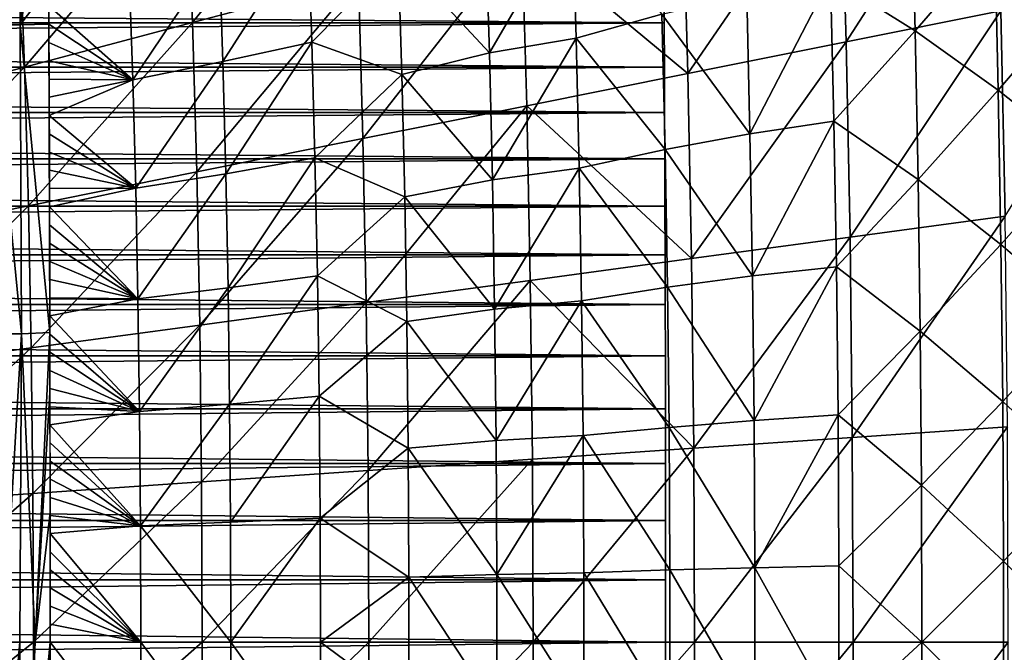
# Model space of a CAD drawing. Header units: millimetres. Extents: x -300 to 300, y -500 to 500.
# Tile 536 of 656: x 124 to 184, y -1 to 38. Entities that reach past the tile are written whole.
import ezdxf

# ---------------------------------------------------------------- set-up
doc = ezdxf.new("R2010")
doc.units = ezdxf.units.MM
doc.header["$LTSCALE"] = 81.481481
for name, color, linetype in [('1', 7, 'CONTINUOUS'), ('13', 7, 'CONTINUOUS'), ('18', 7, 'CONTINUOUS'), ('19', 7, 'CONTINUOUS'), ('2', 7, 'CONTINUOUS'), ('21', 7, 'CONTINUOUS'), ('5', 7, 'CONTINUOUS'), ('6', 7, 'CONTINUOUS')]:
    doc.layers.add(name, color=color, linetype=linetype)

msp = doc.modelspace()

# ---------------------------------------------------------------- linework, layer by layer
at = {"layer": '1', "color": 7, "linetype": 'CONTINUOUS'}
for points in [[(163, 0, 16), (162.999, -3.782, 16), (163, 0, 11), (163, 0, 16)], [(163, 0, 11), (162.999, -3.782, 16), (162.999, -3.782, 11), (163, 0, 11)]]:
    msp.add_3dface(points, dxfattribs=at)
at = {"layer": '13', "color": 7, "linetype": 'CONTINUOUS'}
for points in [[(123.935, 37.38, 58.3), (122.164, 37.37, 58.246), (123.805, 56.084, 58.322), (123.935, 37.38, 58.3)], [(125.529, 56.111, 58.255), (123.935, 37.38, 58.3), (123.805, 56.084, 58.322), (125.529, 56.111, 58.255)], [(125.536, 55.298, 58.253), (123.935, 37.38, 58.3), (125.529, 56.111, 58.255), (125.536, 55.298, 58.253)], [(125.578, 50.255, 58.247), (123.935, 37.38, 58.3), (125.536, 55.298, 58.253), (125.578, 50.255, 58.247)], [(125.615, 45.044, 58.241), (123.935, 37.38, 58.3), (125.578, 50.255, 58.247), (125.615, 45.044, 58.241)], [(125.647, 39.65, 58.235), (123.935, 37.38, 58.3), (125.615, 45.044, 58.241), (125.647, 39.65, 58.235)], [(125.659, 37.418, 58.233), (123.935, 37.38, 58.3), (125.647, 39.65, 58.235), (125.659, 37.418, 58.233)], [(123.935, 37.38, 58.3), (123.999, 18.679, 58.284), (122.164, 37.37, 58.246), (123.935, 37.38, 58.3)], [(123.999, 18.679, 58.284), (122.228, 18.675, 58.229), (122.164, 37.37, 58.246), (123.999, 18.679, 58.284)], [(125.659, 37.418, 58.233), (125.722, 18.747, 58.218), (123.935, 37.38, 58.3), (125.659, 37.418, 58.233)], [(125.722, 18.747, 58.218), (123.999, 18.679, 58.284), (123.935, 37.38, 58.3), (125.722, 18.747, 58.218)], [(125.715, 21.84, 58.22), (125.722, 18.747, 58.218), (125.659, 37.418, 58.233), (125.715, 21.84, 58.22)], [(125.659, 37.418, 58.233), (125.674, 34.032, 58.23), (125.715, 21.84, 58.22), (125.659, 37.418, 58.233)], [(125.697, 28.121, 58.224), (125.715, 21.84, 58.22), (125.674, 34.032, 58.23), (125.697, 28.121, 58.224)], [(123.999, 18.679, 58.284), (122.915, 0, 58.258), (122.228, 18.675, 58.229), (123.999, 18.679, 58.284)], [(123.914, 0, 58.278), (122.915, 0, 58.258), (123.999, 18.679, 58.284), (123.914, 0, 58.278)], [(124.827, 0, 58.261), (123.914, 0, 58.278), (123.999, 18.679, 58.284), (124.827, 0, 58.261)], [(125.722, 18.747, 58.218), (124.827, 0, 58.261), (123.999, 18.679, 58.284), (125.722, 18.747, 58.218)], [(125.722, 18.747, 58.218), (125.728, 15.111, 58.216), (124.827, 0, 58.261), (125.722, 18.747, 58.218)], [(125.736, 7.856, 58.213), (124.827, 0, 58.261), (125.728, 15.111, 58.216), (125.736, 7.856, 58.213)], [(125.739, 0, 58.211), (124.827, 0, 58.261), (125.736, 7.856, 58.213), (125.739, 0, 58.211)]]:
    msp.add_3dface(points, dxfattribs=at)
at = {"layer": '18', "color": 7, "linetype": 'CONTINUOUS'}
for points in [[(122.915, 0, 58.258), (123.914, 0, 58.278), (122.229, -18.475, 58.229), (122.915, 0, 58.258)], [(122.229, -18.475, 58.229), (123.914, 0, 58.278), (123.999, -18.479, 58.284), (122.229, -18.475, 58.229)], [(123.914, 0, 58.278), (124.827, 0, 58.261), (123.999, -18.479, 58.284), (123.914, 0, 58.278)], [(124.827, 0, 58.261), (125.739, 0, 58.211), (123.999, -18.479, 58.284), (124.827, 0, 58.261)], [(123.999, -18.479, 58.284), (125.739, 0, 58.211), (125.736, -7.914, 58.213), (123.999, -18.479, 58.284)]]:
    msp.add_3dface(points, dxfattribs=at)
at = {"layer": '19', "color": 7, "linetype": 'CONTINUOUS'}
for points in [[(173.929, 36.345, 68.484), (182.955, 50.353, 67.223), (173.597, 47.883, 68.519), (173.929, 36.345, 68.484)], [(183.303, 38.222, 67.185), (182.955, 50.353, 67.223), (173.929, 36.345, 68.484), (183.303, 38.222, 67.185)], [(134.357, 37.518, 72.602), (144.039, 49.631, 71.771), (134.021, 46.349, 72.633), (134.357, 37.518, 72.602)], [(144.4, 40.178, 71.736), (144.039, 49.631, 71.771), (134.357, 37.518, 72.602), (144.4, 40.178, 71.736)], [(164.354, 34.436, 69.667), (173.597, 47.883, 68.519), (164.039, 45.372, 69.7), (164.354, 34.436, 69.667)], [(173.929, 36.345, 68.484), (173.597, 47.883, 68.519), (164.354, 34.436, 69.667), (173.929, 36.345, 68.484)], [(124.19, 34.816, 73.373), (134.021, 46.349, 72.633), (123.879, 43.013, 73.4), (124.19, 34.816, 73.373)], [(134.357, 37.518, 72.602), (134.021, 46.349, 72.633), (124.19, 34.816, 73.373), (134.357, 37.518, 72.602)], [(164.354, 34.436, 69.667), (164.039, 45.372, 69.7), (154.301, 42.794, 70.771), (164.354, 34.436, 69.667)], [(124.19, 34.816, 73.373), (123.879, 43.013, 73.4), (113.92, 32.074, 74.054), (124.19, 34.816, 73.373)], [(144.678, 30.49, 71.709), (154.301, 42.794, 70.771), (144.4, 40.178, 71.736), (144.678, 30.49, 71.709)], [(154.597, 32.477, 70.741), (154.301, 42.794, 70.771), (144.678, 30.49, 71.709), (154.597, 32.477, 70.741)], [(154.597, 32.477, 70.741), (164.354, 34.436, 69.667), (154.301, 42.794, 70.771), (154.597, 32.477, 70.741)], [(134.616, 28.469, 72.578), (144.4, 40.178, 71.736), (134.357, 37.518, 72.602), (134.616, 28.469, 72.578)], [(144.678, 30.49, 71.709), (144.4, 40.178, 71.736), (134.616, 28.469, 72.578), (144.678, 30.49, 71.709)], [(183.55, 25.788, 67.158), (192.457, 40.06, 65.768), (183.303, 38.222, 67.185), (183.55, 25.788, 67.158)], [(174.164, 24.52, 68.458), (183.303, 38.222, 67.185), (173.929, 36.345, 68.484), (174.164, 24.52, 68.458)], [(183.55, 25.788, 67.158), (183.303, 38.222, 67.185), (174.164, 24.52, 68.458), (183.55, 25.788, 67.158)], [(124.43, 26.417, 73.351), (134.357, 37.518, 72.602), (124.19, 34.816, 73.373), (124.43, 26.417, 73.351)], [(134.616, 28.469, 72.578), (134.357, 37.518, 72.602), (124.43, 26.417, 73.351), (134.616, 28.469, 72.578)], [(164.577, 23.23, 69.643), (173.929, 36.345, 68.484), (164.354, 34.436, 69.667), (164.577, 23.23, 69.643)], [(174.164, 24.52, 68.458), (173.929, 36.345, 68.484), (164.577, 23.23, 69.643), (174.164, 24.52, 68.458)], [(114.14, 24.335, 74.035), (124.19, 34.816, 73.373), (113.92, 32.074, 74.054), (114.14, 24.335, 74.035)], [(124.43, 26.417, 73.351), (124.19, 34.816, 73.373), (114.14, 24.335, 74.035), (124.43, 26.417, 73.351)], [(164.577, 23.23, 69.643), (164.354, 34.436, 69.667), (154.597, 32.477, 70.741), (164.577, 23.23, 69.643)], [(144.875, 20.565, 71.689), (154.597, 32.477, 70.741), (144.678, 30.49, 71.709), (144.875, 20.565, 71.689)], [(154.807, 21.907, 70.719), (154.597, 32.477, 70.741), (144.875, 20.565, 71.689), (154.807, 21.907, 70.719)], [(154.807, 21.907, 70.719), (164.577, 23.23, 69.643), (154.597, 32.477, 70.741), (154.807, 21.907, 70.719)], [(134.8, 19.201, 72.56), (144.678, 30.49, 71.709), (134.616, 28.469, 72.578), (134.8, 19.201, 72.56)], [(144.875, 20.565, 71.689), (144.678, 30.49, 71.709), (134.8, 19.201, 72.56), (144.875, 20.565, 71.689)], [(124.6, 17.816, 73.336), (134.616, 28.469, 72.578), (124.43, 26.417, 73.351), (124.6, 17.816, 73.336)], [(134.8, 19.201, 72.56), (134.616, 28.469, 72.578), (124.6, 17.816, 73.336), (134.8, 19.201, 72.56)], [(114.297, 16.411, 74.021), (124.43, 26.417, 73.351), (114.14, 24.335, 74.035), (114.297, 16.411, 74.021)], [(124.6, 17.816, 73.336), (124.43, 26.417, 73.351), (114.297, 16.411, 74.021), (124.6, 17.816, 73.336)], [(174.304, 12.405, 68.442), (183.55, 25.788, 67.158), (174.164, 24.52, 68.458), (174.304, 12.405, 68.442)], [(183.696, 13.048, 67.141), (183.55, 25.788, 67.158), (174.304, 12.405, 68.442), (183.696, 13.048, 67.141)], [(164.709, 11.752, 69.629), (174.164, 24.52, 68.458), (164.577, 23.23, 69.643), (164.709, 11.752, 69.629)], [(174.304, 12.405, 68.442), (174.164, 24.52, 68.458), (164.709, 11.752, 69.629), (174.304, 12.405, 68.442)], [(164.709, 11.752, 69.629), (164.577, 23.23, 69.643), (154.807, 21.907, 70.719), (164.709, 11.752, 69.629)], [(144.993, 10.403, 71.677), (154.807, 21.907, 70.719), (144.875, 20.565, 71.689), (144.993, 10.403, 71.677)], [(154.932, 11.082, 70.705), (154.807, 21.907, 70.719), (144.993, 10.403, 71.677), (154.932, 11.082, 70.705)], [(154.932, 11.082, 70.705), (164.709, 11.752, 69.629), (154.807, 21.907, 70.719), (154.932, 11.082, 70.705)], [(134.909, 9.712, 72.549), (144.875, 20.565, 71.689), (134.8, 19.201, 72.56), (134.909, 9.712, 72.549)], [(144.993, 10.403, 71.677), (144.875, 20.565, 71.689), (134.909, 9.712, 72.549), (144.993, 10.403, 71.677)], [(124.702, 9.011, 73.326), (134.8, 19.201, 72.56), (124.6, 17.816, 73.336), (124.702, 9.011, 73.326)], [(134.909, 9.712, 72.549), (134.8, 19.201, 72.56), (124.702, 9.011, 73.326), (134.909, 9.712, 72.549)], [(114.39, 8.3, 74.013), (124.6, 17.816, 73.336), (114.297, 16.411, 74.021), (114.39, 8.3, 74.013)], [(124.702, 9.011, 73.326), (124.6, 17.816, 73.336), (114.39, 8.3, 74.013), (124.702, 9.011, 73.326)], [(174.35, 0, 68.437), (183.696, 13.048, 67.141), (174.304, 12.405, 68.442), (174.35, 0, 68.437)], [(183.745, 0, 67.135), (183.696, 13.048, 67.141), (174.35, 0, 68.437), (183.745, 0, 67.135)], [(164.753, 0, 69.624), (174.304, 12.405, 68.442), (164.709, 11.752, 69.629), (164.753, 0, 69.624)], [(174.35, 0, 68.437), (174.304, 12.405, 68.442), (164.753, 0, 69.624), (174.35, 0, 68.437)], [(154.974, 0, 70.701), (164.709, 11.752, 69.629), (154.932, 11.082, 70.705), (154.974, 0, 70.701)], [(164.753, 0, 69.624), (164.709, 11.752, 69.629), (154.974, 0, 70.701), (164.753, 0, 69.624)], [(145.031, 0, 71.673), (154.932, 11.082, 70.705), (144.993, 10.403, 71.677), (145.031, 0, 71.673)], [(154.974, 0, 70.701), (154.932, 11.082, 70.705), (145.031, 0, 71.673), (154.974, 0, 70.701)], [(134.945, 0, 72.546), (144.993, 10.403, 71.677), (134.909, 9.712, 72.549), (134.945, 0, 72.546)], [(145.031, 0, 71.673), (144.993, 10.403, 71.677), (134.945, 0, 72.546), (145.031, 0, 71.673)], [(124.735, 0, 73.323), (134.909, 9.712, 72.549), (124.702, 9.011, 73.326), (124.735, 0, 73.323)], [(134.945, 0, 72.546), (134.909, 9.712, 72.549), (124.735, 0, 73.323), (134.945, 0, 72.546)], [(114.42, 0, 74.01), (124.702, 9.011, 73.326), (114.39, 8.3, 74.013), (114.42, 0, 74.01)], [(124.735, 0, 73.323), (124.702, 9.011, 73.326), (114.42, 0, 74.01), (124.735, 0, 73.323)], [(124.702, -9.011, 73.326), (124.735, 0, 73.323), (114.39, -8.3, 74.013), (124.702, -9.011, 73.326)], [(114.39, -8.3, 74.013), (124.735, 0, 73.323), (114.42, 0, 74.01), (114.39, -8.3, 74.013)], [(134.909, -9.712, 72.549), (134.945, 0, 72.546), (124.702, -9.011, 73.326), (134.909, -9.712, 72.549)], [(124.702, -9.011, 73.326), (134.945, 0, 72.546), (124.735, 0, 73.323), (124.702, -9.011, 73.326)], [(144.993, -10.403, 71.677), (145.031, 0, 71.673), (134.909, -9.712, 72.549), (144.993, -10.403, 71.677)], [(134.909, -9.712, 72.549), (145.031, 0, 71.673), (134.945, 0, 72.546), (134.909, -9.712, 72.549)], [(154.932, -11.082, 70.705), (154.974, 0, 70.701), (144.993, -10.403, 71.677), (154.932, -11.082, 70.705)], [(144.993, -10.403, 71.677), (154.974, 0, 70.701), (145.031, 0, 71.673), (144.993, -10.403, 71.677)], [(164.709, -11.752, 69.629), (164.753, 0, 69.624), (154.932, -11.082, 70.705), (164.709, -11.752, 69.629)], [(154.932, -11.082, 70.705), (164.753, 0, 69.624), (154.974, 0, 70.701), (154.932, -11.082, 70.705)], [(174.304, -12.405, 68.442), (174.35, 0, 68.437), (164.709, -11.752, 69.629), (174.304, -12.405, 68.442)], [(164.709, -11.752, 69.629), (174.35, 0, 68.437), (164.753, 0, 69.624), (164.709, -11.752, 69.629)], [(183.696, -13.048, 67.141), (183.745, 0, 67.135), (174.304, -12.405, 68.442), (183.696, -13.048, 67.141)], [(174.304, -12.405, 68.442), (183.745, 0, 67.135), (174.35, 0, 68.437), (174.304, -12.405, 68.442)]]:
    msp.add_3dface(points, dxfattribs=at)
at = {"layer": '2', "color": 7, "linetype": 'CONTINUOUS'}
for points in [[(162.895, 40.132, 16), (162.91, 37.495, 16), (162.895, 40.132, 11), (162.895, 40.132, 16)], [(162.895, 40.132, 11), (162.91, 37.495, 16), (162.91, 37.495, 11), (162.895, 40.132, 11)], [(162.91, 37.495, 16), (162.924, 34.807, 16), (162.91, 37.495, 11), (162.91, 37.495, 16)], [(162.91, 37.495, 11), (162.924, 34.807, 16), (162.924, 34.807, 11), (162.91, 37.495, 11)], [(162.924, 34.807, 16), (162.937, 32.065, 16), (162.924, 34.807, 11), (162.924, 34.807, 16)], [(162.924, 34.807, 11), (162.937, 32.065, 16), (162.937, 32.065, 11), (162.924, 34.807, 11)], [(162.937, 32.065, 16), (162.949, 29.263, 16), (162.937, 32.065, 11), (162.937, 32.065, 16)], [(162.937, 32.065, 11), (162.949, 29.263, 16), (162.949, 29.263, 11), (162.937, 32.065, 11)], [(162.949, 29.263, 16), (162.959, 26.397, 16), (162.949, 29.263, 11), (162.949, 29.263, 16)], [(162.949, 29.263, 11), (162.959, 26.397, 16), (162.959, 26.397, 11), (162.949, 29.263, 11)], [(162.959, 26.397, 16), (162.968, 23.46, 16), (162.959, 26.397, 11), (162.959, 26.397, 16)], [(162.959, 26.397, 11), (162.968, 23.46, 16), (162.968, 23.46, 11), (162.959, 26.397, 11)], [(162.968, 23.46, 16), (162.977, 20.445, 16), (162.968, 23.46, 11), (162.968, 23.46, 16)], [(162.968, 23.46, 11), (162.977, 20.445, 16), (162.977, 20.445, 11), (162.968, 23.46, 11)], [(162.977, 20.445, 16), (162.984, 17.342, 16), (162.977, 20.445, 11), (162.977, 20.445, 16)], [(162.977, 20.445, 11), (162.984, 17.342, 16), (162.984, 17.342, 11), (162.977, 20.445, 11)], [(162.984, 17.342, 16), (162.989, 14.14, 16), (162.984, 17.342, 11), (162.984, 17.342, 16)], [(162.984, 17.342, 11), (162.989, 14.14, 16), (162.989, 14.14, 11), (162.984, 17.342, 11)], [(162.989, 14.14, 16), (162.994, 10.825, 16), (162.989, 14.14, 11), (162.989, 14.14, 16)], [(162.989, 14.14, 11), (162.994, 10.825, 16), (162.994, 10.825, 11), (162.989, 14.14, 11)], [(162.994, 10.825, 16), (162.997, 7.38, 16), (162.994, 10.825, 11), (162.994, 10.825, 16)], [(162.994, 10.825, 11), (162.997, 7.38, 16), (162.997, 7.38, 11), (162.994, 10.825, 11)], [(162.997, 7.38, 16), (162.999, 3.782, 16), (162.997, 7.38, 11), (162.997, 7.38, 16)], [(162.997, 7.38, 11), (162.999, 3.782, 16), (162.999, 3.782, 11), (162.997, 7.38, 11)], [(163, 0, 16), (163, 0, 11), (162.999, 3.782, 11), (163, 0, 16)], [(162.999, 3.782, 16), (163, 0, 16), (162.999, 3.782, 11), (162.999, 3.782, 16)]]:
    msp.add_3dface(points, dxfattribs=at)
at = {"layer": '21', "color": 7, "linetype": 'CONTINUOUS'}
for points in [[(178.099, 37.023, 52.78), (172.985, 40.212, 53.476), (177.861, 45.87, 52.805), (178.099, 37.023, 52.78)], [(178.099, 37.023, 52.78), (177.861, 45.87, 52.805), (182.922, 42.599, 52.074), (178.099, 37.023, 52.78)], [(152.329, 35.691, 55.894), (152.1, 43.244, 55.917), (157.355, 44.313, 55.359), (152.329, 35.691, 55.894)], [(157.588, 36.572, 55.336), (152.329, 35.691, 55.894), (157.355, 44.313, 55.359), (157.588, 36.572, 55.336)], [(157.588, 36.572, 55.336), (157.355, 44.313, 55.359), (162.775, 38.026, 54.748), (157.588, 36.572, 55.336)], [(136.188, 35.151, 57.399), (135.966, 41.821, 57.42), (141.358, 43.23, 56.951), (136.188, 35.151, 57.399)], [(141.587, 36.335, 56.929), (136.188, 35.151, 57.399), (141.358, 43.23, 56.951), (141.587, 36.335, 56.929)], [(141.587, 36.335, 56.929), (141.358, 43.23, 56.951), (146.81, 41.643, 56.443), (141.587, 36.335, 56.929)], [(152.329, 35.691, 55.894), (146.81, 41.643, 56.443), (152.1, 43.244, 55.917), (152.329, 35.691, 55.894)], [(183.139, 33.428, 52.05), (178.099, 37.023, 52.78), (182.922, 42.599, 52.074), (183.139, 33.428, 52.05)], [(183.139, 33.428, 52.05), (182.922, 42.599, 52.074), (187.904, 38.97, 51.309), (183.139, 33.428, 52.05)], [(130.743, 34.056, 57.841), (130.526, 40.516, 57.861), (135.966, 41.821, 57.42), (130.743, 34.056, 57.841)], [(136.188, 35.151, 57.399), (130.743, 34.056, 57.841), (135.966, 41.821, 57.42), (136.188, 35.151, 57.399)], [(147.029, 34.368, 56.422), (141.587, 36.335, 56.929), (146.81, 41.643, 56.443), (147.029, 34.368, 56.422)], [(147.029, 34.368, 56.422), (146.81, 41.643, 56.443), (152.329, 35.691, 55.894), (147.029, 34.368, 56.422)], [(130.526, 40.516, 57.861), (130.743, 34.056, 57.841), (125.653, 38.52, 58.23), (130.526, 40.516, 57.861)], [(168.109, 30.774, 54.107), (167.909, 39.22, 54.128), (172.985, 40.212, 53.476), (168.109, 30.774, 54.107)], [(173.189, 31.551, 53.454), (168.109, 30.774, 54.107), (172.985, 40.212, 53.476), (173.189, 31.551, 53.454)], [(173.189, 31.551, 53.454), (172.985, 40.212, 53.476), (178.099, 37.023, 52.78), (173.189, 31.551, 53.454)], [(167.909, 39.22, 54.128), (168.109, 30.774, 54.107), (162.775, 38.026, 54.748), (167.909, 39.22, 54.128)], [(188.097, 29.487, 51.287), (183.139, 33.428, 52.05), (187.904, 38.97, 51.309), (188.097, 29.487, 51.287)], [(125.653, 38.52, 58.23), (130.743, 34.056, 57.841), (125.658, 37.413, 58.229), (125.653, 38.52, 58.23)], [(162.969, 29.836, 54.727), (157.588, 36.572, 55.336), (162.775, 38.026, 54.748), (162.969, 29.836, 54.727)], [(168.109, 30.774, 54.107), (162.969, 29.836, 54.727), (162.775, 38.026, 54.748), (168.109, 30.774, 54.107)], [(125.658, 37.413, 58.229), (130.743, 34.056, 57.841), (125.664, 36.306, 58.228), (125.658, 37.413, 58.229)], [(178.283, 28.013, 52.759), (173.189, 31.551, 53.454), (178.099, 37.023, 52.78), (178.283, 28.013, 52.759)], [(178.283, 28.013, 52.759), (178.099, 37.023, 52.78), (183.139, 33.428, 52.05), (178.283, 28.013, 52.759)], [(152.511, 28.002, 55.876), (152.329, 35.691, 55.894), (157.588, 36.572, 55.336), (152.511, 28.002, 55.876)], [(157.773, 28.692, 55.316), (152.511, 28.002, 55.876), (157.588, 36.572, 55.336), (157.773, 28.692, 55.316)], [(157.773, 28.692, 55.316), (157.588, 36.572, 55.336), (162.969, 29.836, 54.727), (157.773, 28.692, 55.316)], [(125.664, 36.306, 58.228), (130.743, 34.056, 57.841), (125.669, 35.2, 58.227), (125.664, 36.306, 58.228)], [(136.368, 28.361, 57.382), (136.188, 35.151, 57.399), (141.587, 36.335, 56.929), (136.368, 28.361, 57.382)], [(141.773, 29.316, 56.911), (136.368, 28.361, 57.382), (141.587, 36.335, 56.929), (141.773, 29.316, 56.911)], [(141.773, 29.316, 56.911), (141.587, 36.335, 56.929), (147.029, 34.368, 56.422), (141.773, 29.316, 56.911)], [(125.669, 35.2, 58.227), (130.743, 34.056, 57.841), (125.674, 34.093, 58.226), (125.669, 35.2, 58.227)], [(152.511, 28.002, 55.876), (147.029, 34.368, 56.422), (152.329, 35.691, 55.894), (152.511, 28.002, 55.876)], [(130.919, 27.48, 57.825), (130.743, 34.056, 57.841), (136.188, 35.151, 57.399), (130.919, 27.48, 57.825)], [(136.368, 28.361, 57.382), (130.919, 27.48, 57.825), (136.188, 35.151, 57.399), (136.368, 28.361, 57.382)], [(125.674, 34.093, 58.226), (130.743, 34.056, 57.841), (125.679, 32.988, 58.225), (125.674, 34.093, 58.226)], [(125.679, 32.988, 58.225), (130.743, 34.056, 57.841), (125.683, 31.882, 58.224), (125.679, 32.988, 58.225)], [(130.743, 34.056, 57.841), (130.919, 27.48, 57.825), (125.683, 31.882, 58.224), (130.743, 34.056, 57.841)], [(147.204, 26.961, 56.404), (141.773, 29.316, 56.911), (147.029, 34.368, 56.422), (147.204, 26.961, 56.404)], [(147.204, 26.961, 56.404), (147.029, 34.368, 56.422), (152.511, 28.002, 55.876), (147.204, 26.961, 56.404)], [(183.3, 24.088, 52.032), (178.283, 28.013, 52.759), (183.139, 33.428, 52.05), (183.3, 24.088, 52.032)], [(183.3, 24.088, 52.032), (183.139, 33.428, 52.05), (188.097, 29.487, 51.287), (183.3, 24.088, 52.032)], [(125.683, 31.882, 58.224), (130.919, 27.48, 57.825), (125.688, 30.777, 58.224), (125.683, 31.882, 58.224)], [(168.258, 22.174, 54.09), (168.109, 30.774, 54.107), (173.189, 31.551, 53.454), (168.258, 22.174, 54.09)], [(173.341, 22.734, 53.437), (168.258, 22.174, 54.09), (173.189, 31.551, 53.454), (173.341, 22.734, 53.437)], [(173.341, 22.734, 53.437), (173.189, 31.551, 53.454), (178.283, 28.013, 52.759), (173.341, 22.734, 53.437)], [(125.688, 30.777, 58.224), (130.919, 27.48, 57.825), (125.692, 29.673, 58.223), (125.688, 30.777, 58.224)], [(168.109, 30.774, 54.107), (168.258, 22.174, 54.09), (162.969, 29.836, 54.727), (168.109, 30.774, 54.107)], [(163.113, 21.497, 54.712), (157.773, 28.692, 55.316), (162.969, 29.836, 54.727), (163.113, 21.497, 54.712)], [(168.258, 22.174, 54.09), (163.113, 21.497, 54.712), (162.969, 29.836, 54.727), (168.258, 22.174, 54.09)], [(125.692, 29.673, 58.223), (130.919, 27.48, 57.825), (125.696, 28.569, 58.222), (125.692, 29.673, 58.223)], [(136.508, 21.452, 57.368), (136.368, 28.361, 57.382), (141.773, 29.316, 56.911), (136.508, 21.452, 57.368)], [(141.917, 22.173, 56.897), (136.508, 21.452, 57.368), (141.773, 29.316, 56.911), (141.917, 22.173, 56.897)], [(141.917, 22.173, 56.897), (141.773, 29.316, 56.911), (147.204, 26.961, 56.404), (141.917, 22.173, 56.897)], [(188.234, 19.832, 51.271), (183.3, 24.088, 52.032), (188.097, 29.487, 51.287), (188.234, 19.832, 51.271)], [(152.647, 20.174, 55.861), (152.511, 28.002, 55.876), (157.773, 28.692, 55.316), (152.647, 20.174, 55.861)], [(157.911, 20.671, 55.302), (152.647, 20.174, 55.861), (157.773, 28.692, 55.316), (157.911, 20.671, 55.302)], [(157.911, 20.671, 55.302), (157.773, 28.692, 55.316), (163.113, 21.497, 54.712), (157.911, 20.671, 55.302)], [(125.696, 28.569, 58.222), (130.919, 27.48, 57.825), (125.699, 27.466, 58.221), (125.696, 28.569, 58.222)], [(131.056, 20.786, 57.812), (130.919, 27.48, 57.825), (136.368, 28.361, 57.382), (131.056, 20.786, 57.812)], [(136.508, 21.452, 57.368), (131.056, 20.786, 57.812), (136.368, 28.361, 57.382), (136.508, 21.452, 57.368)], [(125.699, 27.466, 58.221), (130.919, 27.48, 57.825), (125.703, 26.363, 58.22), (125.699, 27.466, 58.221)], [(130.919, 27.48, 57.825), (131.056, 20.786, 57.812), (125.703, 26.363, 58.22), (130.919, 27.48, 57.825)], [(152.647, 20.174, 55.861), (147.204, 26.961, 56.404), (152.511, 28.002, 55.876), (152.647, 20.174, 55.861)], [(178.414, 18.84, 52.744), (173.341, 22.734, 53.437), (178.283, 28.013, 52.759), (178.414, 18.84, 52.744)], [(178.414, 18.84, 52.744), (178.283, 28.013, 52.759), (183.3, 24.088, 52.032), (178.414, 18.84, 52.744)], [(147.334, 19.423, 56.391), (141.917, 22.173, 56.897), (147.204, 26.961, 56.404), (147.334, 19.423, 56.391)], [(147.334, 19.423, 56.391), (147.204, 26.961, 56.404), (152.647, 20.174, 55.861), (147.334, 19.423, 56.391)], [(125.703, 26.363, 58.22), (131.056, 20.786, 57.812), (125.706, 25.261, 58.22), (125.703, 26.363, 58.22)], [(125.706, 25.261, 58.22), (131.056, 20.786, 57.812), (125.709, 24.16, 58.219), (125.706, 25.261, 58.22)], [(125.709, 24.16, 58.219), (131.056, 20.786, 57.812), (125.712, 23.058, 58.218), (125.709, 24.16, 58.219)], [(183.407, 14.58, 52.02), (178.414, 18.84, 52.744), (183.3, 24.088, 52.032), (183.407, 14.58, 52.02)], [(183.407, 14.58, 52.02), (183.3, 24.088, 52.032), (188.234, 19.832, 51.271), (183.407, 14.58, 52.02)], [(125.712, 23.058, 58.218), (131.056, 20.786, 57.812), (125.715, 21.958, 58.218), (125.712, 23.058, 58.218)], [(168.357, 13.42, 54.079), (168.258, 22.174, 54.09), (173.341, 22.734, 53.437), (168.357, 13.42, 54.079)], [(173.442, 13.76, 53.425), (168.357, 13.42, 54.079), (173.341, 22.734, 53.437), (173.442, 13.76, 53.425)], [(173.442, 13.76, 53.425), (173.341, 22.734, 53.437), (178.414, 18.84, 52.744), (173.442, 13.76, 53.425)], [(136.608, 14.422, 57.358), (136.508, 21.452, 57.368), (141.917, 22.173, 56.897), (136.608, 14.422, 57.358)], [(142.02, 14.906, 56.886), (136.608, 14.422, 57.358), (141.917, 22.173, 56.897), (142.02, 14.906, 56.886)], [(142.02, 14.906, 56.886), (141.917, 22.173, 56.897), (147.334, 19.423, 56.391), (142.02, 14.906, 56.886)], [(168.258, 22.174, 54.09), (168.357, 13.42, 54.079), (163.113, 21.497, 54.712), (168.258, 22.174, 54.09)], [(125.715, 21.958, 58.218), (131.056, 20.786, 57.812), (125.718, 20.858, 58.217), (125.715, 21.958, 58.218)], [(163.209, 13.01, 54.701), (157.911, 20.671, 55.302), (163.113, 21.497, 54.712), (163.209, 13.01, 54.701)], [(168.357, 13.42, 54.079), (163.209, 13.01, 54.701), (163.113, 21.497, 54.712), (168.357, 13.42, 54.079)], [(131.153, 13.975, 57.802), (131.056, 20.786, 57.812), (136.508, 21.452, 57.368), (131.153, 13.975, 57.802)], [(136.608, 14.422, 57.358), (131.153, 13.975, 57.802), (136.508, 21.452, 57.368), (136.608, 14.422, 57.358)], [(125.718, 20.858, 58.217), (131.056, 20.786, 57.812), (125.72, 19.758, 58.216), (125.718, 20.858, 58.217)], [(131.056, 20.786, 57.812), (131.153, 13.975, 57.802), (125.72, 19.758, 58.216), (131.056, 20.786, 57.812)], [(152.737, 12.208, 55.852), (152.647, 20.174, 55.861), (157.911, 20.671, 55.302), (152.737, 12.208, 55.852)], [(158.002, 12.508, 55.292), (152.737, 12.208, 55.852), (157.911, 20.671, 55.302), (158.002, 12.508, 55.292)], [(158.002, 12.508, 55.292), (157.911, 20.671, 55.302), (163.209, 13.01, 54.701), (158.002, 12.508, 55.292)], [(125.72, 19.758, 58.216), (131.153, 13.975, 57.802), (125.722, 18.658, 58.216), (125.72, 19.758, 58.216)], [(152.737, 12.208, 55.852), (147.334, 19.423, 56.391), (152.647, 20.174, 55.861), (152.737, 12.208, 55.852)], [(188.316, 10.003, 51.262), (183.407, 14.58, 52.02), (188.234, 19.832, 51.271), (188.316, 10.003, 51.262)], [(147.421, 11.753, 56.382), (142.02, 14.906, 56.886), (147.334, 19.423, 56.391), (147.421, 11.753, 56.382)], [(147.421, 11.753, 56.382), (147.334, 19.423, 56.391), (152.737, 12.208, 55.852), (147.421, 11.753, 56.382)], [(125.722, 18.658, 58.216), (131.153, 13.975, 57.802), (125.724, 17.559, 58.215), (125.722, 18.658, 58.216)], [(178.492, 9.503, 52.735), (173.442, 13.76, 53.425), (178.414, 18.84, 52.744), (178.492, 9.503, 52.735)], [(178.492, 9.503, 52.735), (178.414, 18.84, 52.744), (183.407, 14.58, 52.02), (178.492, 9.503, 52.735)], [(125.724, 17.559, 58.215), (131.153, 13.975, 57.802), (125.726, 16.46, 58.215), (125.724, 17.559, 58.215)], [(125.726, 16.46, 58.215), (131.153, 13.975, 57.802), (125.728, 15.361, 58.214), (125.726, 16.46, 58.215)], [(125.728, 15.361, 58.214), (131.153, 13.975, 57.802), (125.73, 14.262, 58.214), (125.728, 15.361, 58.214)], [(136.667, 7.271, 57.352), (136.608, 14.422, 57.358), (142.02, 14.906, 56.886), (136.667, 7.271, 57.352)], [(142.081, 7.514, 56.88), (136.667, 7.271, 57.352), (142.02, 14.906, 56.886), (142.081, 7.514, 56.88)], [(142.081, 7.514, 56.88), (142.02, 14.906, 56.886), (147.421, 11.753, 56.382), (142.081, 7.514, 56.88)], [(131.21, 7.047, 57.797), (131.153, 13.975, 57.802), (136.608, 14.422, 57.358), (131.21, 7.047, 57.797)], [(136.667, 7.271, 57.352), (131.21, 7.047, 57.797), (136.608, 14.422, 57.358), (136.667, 7.271, 57.352)], [(183.46, 4.902, 52.013), (178.492, 9.503, 52.735), (183.407, 14.58, 52.02), (183.46, 4.902, 52.013)], [(183.46, 4.902, 52.013), (183.407, 14.58, 52.02), (188.316, 10.003, 51.262), (183.46, 4.902, 52.013)], [(125.73, 14.262, 58.214), (131.153, 13.975, 57.802), (125.731, 13.164, 58.214), (125.73, 14.262, 58.214)], [(131.153, 13.975, 57.802), (131.21, 7.047, 57.797), (125.731, 13.164, 58.214), (131.153, 13.975, 57.802)], [(168.406, 4.512, 54.074), (168.357, 13.42, 54.079), (173.442, 13.76, 53.425), (168.406, 4.512, 54.074)], [(173.492, 4.627, 53.42), (168.406, 4.512, 54.074), (173.442, 13.76, 53.425), (173.492, 4.627, 53.42)], [(173.492, 4.627, 53.42), (173.442, 13.76, 53.425), (178.492, 9.503, 52.735), (173.492, 4.627, 53.42)], [(125.731, 13.164, 58.214), (131.21, 7.047, 57.797), (125.732, 12.066, 58.213), (125.731, 13.164, 58.214)], [(168.357, 13.42, 54.079), (168.406, 4.512, 54.074), (163.209, 13.01, 54.701), (168.357, 13.42, 54.079)], [(163.257, 4.375, 54.696), (158.002, 12.508, 55.292), (163.209, 13.01, 54.701), (163.257, 4.375, 54.696)], [(168.406, 4.512, 54.074), (163.257, 4.375, 54.696), (163.209, 13.01, 54.701), (168.406, 4.512, 54.074)], [(125.732, 12.066, 58.213), (131.21, 7.047, 57.797), (125.734, 10.968, 58.213), (125.732, 12.066, 58.213)], [(152.782, 4.104, 55.847), (147.421, 11.753, 56.382), (152.737, 12.208, 55.852), (152.782, 4.104, 55.847)], [(152.782, 4.104, 55.847), (152.737, 12.208, 55.852), (158.002, 12.508, 55.292), (152.782, 4.104, 55.847)], [(158.048, 4.205, 55.287), (152.782, 4.104, 55.847), (158.002, 12.508, 55.292), (158.048, 4.205, 55.287)], [(158.048, 4.205, 55.287), (158.002, 12.508, 55.292), (163.257, 4.375, 54.696), (158.048, 4.205, 55.287)], [(147.464, 3.949, 56.377), (142.081, 7.514, 56.88), (147.421, 11.753, 56.382), (147.464, 3.949, 56.377)], [(147.464, 3.949, 56.377), (147.421, 11.753, 56.382), (152.782, 4.104, 55.847), (147.464, 3.949, 56.377)], [(125.734, 10.968, 58.213), (131.21, 7.047, 57.797), (125.735, 9.87, 58.213), (125.734, 10.968, 58.213)], [(125.735, 9.87, 58.213), (131.21, 7.047, 57.797), (125.736, 8.773, 58.212), (125.735, 9.87, 58.213)], [(188.343, 0, 51.259), (183.46, 4.902, 52.013), (188.316, 10.003, 51.262), (188.343, 0, 51.259)], [(178.518, 0.001, 52.732), (173.492, 4.627, 53.42), (178.492, 9.503, 52.735), (178.518, 0.001, 52.732)], [(178.518, 0.001, 52.732), (178.492, 9.503, 52.735), (183.46, 4.902, 52.013), (178.518, 0.001, 52.732)], [(125.736, 8.773, 58.212), (131.21, 7.047, 57.797), (125.736, 7.676, 58.212), (125.736, 8.773, 58.212)], [(125.736, 7.676, 58.212), (131.21, 7.047, 57.797), (125.737, 6.579, 58.212), (125.736, 7.676, 58.212)], [(136.687, -0.002, 57.35), (131.21, 7.047, 57.797), (136.667, 7.271, 57.352), (136.687, -0.002, 57.35)], [(136.687, -0.002, 57.35), (136.667, 7.271, 57.352), (142.081, 7.514, 56.88), (136.687, -0.002, 57.35)], [(142.101, -0.003, 56.878), (136.687, -0.002, 57.35), (142.081, 7.514, 56.88), (142.101, -0.003, 56.878)], [(142.101, -0.003, 56.878), (142.081, 7.514, 56.88), (147.464, 3.949, 56.377), (142.101, -0.003, 56.878)], [(131.21, 7.047, 57.797), (131.23, 0, 57.795), (125.737, 6.579, 58.212), (131.21, 7.047, 57.797)], [(125.737, 6.579, 58.212), (131.23, 0, 57.795), (125.738, 5.483, 58.212), (125.737, 6.579, 58.212)], [(131.23, 0, 57.795), (131.21, 7.047, 57.797), (136.687, -0.002, 57.35), (131.23, 0, 57.795)], [(125.738, 5.483, 58.212), (131.23, 0, 57.795), (125.738, 4.386, 58.212), (125.738, 5.483, 58.212)], [(183.46, -4.904, 52.013), (178.518, 0.001, 52.732), (183.46, 4.902, 52.013), (183.46, -4.904, 52.013)], [(183.46, -4.904, 52.013), (183.46, 4.902, 52.013), (188.343, 0, 51.259), (183.46, -4.904, 52.013)], [(125.738, 4.386, 58.212), (131.23, 0, 57.795), (125.739, 3.29, 58.212), (125.738, 4.386, 58.212)], [(158.048, -4.206, 55.287), (152.782, 4.104, 55.847), (158.048, 4.205, 55.287), (158.048, -4.206, 55.287)], [(163.257, -4.373, 54.696), (158.048, 4.205, 55.287), (163.257, 4.375, 54.696), (163.257, -4.373, 54.696)], [(158.048, -4.206, 55.287), (158.048, 4.205, 55.287), (163.257, -4.373, 54.696), (158.048, -4.206, 55.287)], [(168.406, 4.512, 54.074), (168.406, -4.512, 54.074), (163.257, 4.375, 54.696), (168.406, 4.512, 54.074)], [(168.406, -4.512, 54.074), (163.257, -4.373, 54.696), (163.257, 4.375, 54.696), (168.406, -4.512, 54.074)], [(173.492, -4.625, 53.42), (168.406, 4.512, 54.074), (173.492, 4.627, 53.42), (173.492, -4.625, 53.42)], [(168.406, -4.512, 54.074), (168.406, 4.512, 54.074), (173.492, -4.625, 53.42), (168.406, -4.512, 54.074)], [(173.492, -4.625, 53.42), (173.492, 4.627, 53.42), (178.518, 0.001, 52.732), (173.492, -4.625, 53.42)], [(147.464, -3.954, 56.377), (142.101, -0.003, 56.878), (147.464, 3.949, 56.377), (147.464, -3.954, 56.377)], [(152.782, -4.106, 55.847), (147.464, 3.949, 56.377), (152.782, 4.104, 55.847), (152.782, -4.106, 55.847)], [(147.464, -3.954, 56.377), (147.464, 3.949, 56.377), (152.782, -4.106, 55.847), (147.464, -3.954, 56.377)], [(152.782, -4.106, 55.847), (152.782, 4.104, 55.847), (158.048, -4.206, 55.287), (152.782, -4.106, 55.847)], [(125.739, 3.29, 58.212), (131.23, 0, 57.795), (125.739, 2.193, 58.211), (125.739, 3.29, 58.212)], [(125.739, 2.193, 58.211), (131.23, 0, 57.795), (125.739, 1.097, 58.211), (125.739, 2.193, 58.211)], [(131.23, 0, 57.795), (125.739, 0, 58.211), (125.739, 1.097, 58.211), (131.23, 0, 57.795)], [(125.739, -1.254, 58.211), (125.739, 0, 58.211), (131.21, -7.047, 57.797), (125.739, -1.254, 58.211)], [(131.21, -7.047, 57.797), (125.739, 0, 58.211), (131.23, 0, 57.795), (131.21, -7.047, 57.797)], [(131.21, -7.047, 57.797), (131.23, 0, 57.795), (136.667, -7.274, 57.352), (131.21, -7.047, 57.797)], [(136.667, -7.274, 57.352), (131.23, 0, 57.795), (136.687, -0.002, 57.35), (136.667, -7.274, 57.352)], [(178.492, -9.501, 52.735), (173.492, -4.625, 53.42), (178.518, 0.001, 52.732), (178.492, -9.501, 52.735)], [(178.492, -9.501, 52.735), (178.518, 0.001, 52.732), (183.46, -4.904, 52.013), (178.492, -9.501, 52.735)], [(136.667, -7.274, 57.352), (136.687, -0.002, 57.35), (142.081, -7.521, 56.88), (136.667, -7.274, 57.352)], [(142.081, -7.521, 56.88), (136.687, -0.002, 57.35), (142.101, -0.003, 56.878), (142.081, -7.521, 56.88)], [(142.081, -7.521, 56.88), (142.101, -0.003, 56.878), (147.464, -3.954, 56.377), (142.081, -7.521, 56.88)], [(188.316, -10.004, 51.262), (183.46, -4.904, 52.013), (188.343, 0, 51.259), (188.316, -10.004, 51.262)]]:
    msp.add_3dface(points, dxfattribs=at)
at = {"layer": '5', "color": 7, "linetype": 'CONTINUOUS'}
for points in [[(162.91, 37.495, 11), (-162.91, 37.495, 11), (-162.895, 40.132, 11), (162.91, 37.495, 11)], [(162.895, 40.132, 11), (162.91, 37.495, 11), (-162.895, 40.132, 11), (162.895, 40.132, 11)], [(162.924, 34.807, 11), (-162.924, 34.807, 11), (-162.91, 37.495, 11), (162.924, 34.807, 11)], [(162.91, 37.495, 11), (162.924, 34.807, 11), (-162.91, 37.495, 11), (162.91, 37.495, 11)], [(162.937, 32.065, 11), (-162.937, 32.065, 11), (-162.924, 34.807, 11), (162.937, 32.065, 11)], [(162.924, 34.807, 11), (162.937, 32.065, 11), (-162.924, 34.807, 11), (162.924, 34.807, 11)], [(162.949, 29.263, 11), (-162.949, 29.263, 11), (-162.937, 32.065, 11), (162.949, 29.263, 11)], [(162.937, 32.065, 11), (162.949, 29.263, 11), (-162.937, 32.065, 11), (162.937, 32.065, 11)], [(162.959, 26.397, 11), (-162.959, 26.397, 11), (-162.949, 29.263, 11), (162.959, 26.397, 11)], [(162.949, 29.263, 11), (162.959, 26.397, 11), (-162.949, 29.263, 11), (162.949, 29.263, 11)], [(162.968, 23.46, 11), (-162.968, 23.46, 11), (-162.959, 26.397, 11), (162.968, 23.46, 11)], [(162.959, 26.397, 11), (162.968, 23.46, 11), (-162.959, 26.397, 11), (162.959, 26.397, 11)], [(162.977, 20.445, 11), (-162.977, 20.445, 11), (-162.968, 23.46, 11), (162.977, 20.445, 11)], [(162.968, 23.46, 11), (162.977, 20.445, 11), (-162.968, 23.46, 11), (162.968, 23.46, 11)], [(162.984, 17.342, 11), (-162.984, 17.342, 11), (-162.977, 20.445, 11), (162.984, 17.342, 11)], [(162.977, 20.445, 11), (162.984, 17.342, 11), (-162.977, 20.445, 11), (162.977, 20.445, 11)], [(162.989, 14.14, 11), (-162.989, 14.14, 11), (-162.984, 17.342, 11), (162.989, 14.14, 11)], [(162.984, 17.342, 11), (162.989, 14.14, 11), (-162.984, 17.342, 11), (162.984, 17.342, 11)], [(162.994, 10.825, 11), (-162.994, 10.825, 11), (-162.989, 14.14, 11), (162.994, 10.825, 11)], [(162.989, 14.14, 11), (162.994, 10.825, 11), (-162.989, 14.14, 11), (162.989, 14.14, 11)], [(162.997, 7.38, 11), (-162.997, 7.38, 11), (-162.994, 10.825, 11), (162.997, 7.38, 11)], [(162.994, 10.825, 11), (162.997, 7.38, 11), (-162.994, 10.825, 11), (162.994, 10.825, 11)], [(162.999, 3.782, 11), (-162.999, 3.782, 11), (-162.997, 7.38, 11), (162.999, 3.782, 11)], [(162.997, 7.38, 11), (162.999, 3.782, 11), (-162.997, 7.38, 11), (162.997, 7.38, 11)], [(163, 0, 11), (-163, 0, 11), (-162.999, 3.782, 11), (163, 0, 11)], [(162.999, 3.782, 11), (163, 0, 11), (-162.999, 3.782, 11), (162.999, 3.782, 11)], [(163, 0, 11), (162.999, -3.782, 11), (-163, 0, 11), (163, 0, 11)], [(-163, 0, 11), (162.999, -3.782, 11), (-162.999, -3.782, 11), (-163, 0, 11)]]:
    msp.add_3dface(points, dxfattribs=at)
at = {"layer": '6', "color": 7, "linetype": 'CONTINUOUS'}
for points in [[(162.91, 37.495, 16), (162.895, 40.132, 16), (-162.91, 37.495, 16), (162.91, 37.495, 16)], [(162.895, 40.132, 16), (-162.895, 40.132, 16), (-162.91, 37.495, 16), (162.895, 40.132, 16)], [(162.924, 34.807, 16), (162.91, 37.495, 16), (-162.924, 34.807, 16), (162.924, 34.807, 16)], [(162.91, 37.495, 16), (-162.91, 37.495, 16), (-162.924, 34.807, 16), (162.91, 37.495, 16)], [(162.937, 32.065, 16), (162.924, 34.807, 16), (-162.937, 32.065, 16), (162.937, 32.065, 16)], [(162.924, 34.807, 16), (-162.924, 34.807, 16), (-162.937, 32.065, 16), (162.924, 34.807, 16)], [(162.949, 29.263, 16), (162.937, 32.065, 16), (-162.949, 29.263, 16), (162.949, 29.263, 16)], [(162.937, 32.065, 16), (-162.937, 32.065, 16), (-162.949, 29.263, 16), (162.937, 32.065, 16)], [(162.959, 26.397, 16), (162.949, 29.263, 16), (-162.959, 26.397, 16), (162.959, 26.397, 16)], [(162.949, 29.263, 16), (-162.949, 29.263, 16), (-162.959, 26.397, 16), (162.949, 29.263, 16)], [(162.968, 23.46, 16), (162.959, 26.397, 16), (-162.968, 23.46, 16), (162.968, 23.46, 16)], [(162.959, 26.397, 16), (-162.959, 26.397, 16), (-162.968, 23.46, 16), (162.959, 26.397, 16)], [(162.977, 20.445, 16), (162.968, 23.46, 16), (-162.977, 20.445, 16), (162.977, 20.445, 16)], [(162.968, 23.46, 16), (-162.968, 23.46, 16), (-162.977, 20.445, 16), (162.968, 23.46, 16)], [(162.984, 17.342, 16), (162.977, 20.445, 16), (-162.984, 17.342, 16), (162.984, 17.342, 16)], [(162.977, 20.445, 16), (-162.977, 20.445, 16), (-162.984, 17.342, 16), (162.977, 20.445, 16)], [(162.989, 14.14, 16), (162.984, 17.342, 16), (-162.989, 14.14, 16), (162.989, 14.14, 16)], [(162.984, 17.342, 16), (-162.984, 17.342, 16), (-162.989, 14.14, 16), (162.984, 17.342, 16)], [(162.994, 10.825, 16), (162.989, 14.14, 16), (-162.994, 10.825, 16), (162.994, 10.825, 16)], [(162.989, 14.14, 16), (-162.989, 14.14, 16), (-162.994, 10.825, 16), (162.989, 14.14, 16)], [(162.997, 7.38, 16), (162.994, 10.825, 16), (-162.997, 7.38, 16), (162.997, 7.38, 16)], [(162.994, 10.825, 16), (-162.994, 10.825, 16), (-162.997, 7.38, 16), (162.994, 10.825, 16)], [(162.999, 3.782, 16), (162.997, 7.38, 16), (-162.999, 3.782, 16), (162.999, 3.782, 16)], [(162.997, 7.38, 16), (-162.997, 7.38, 16), (-162.999, 3.782, 16), (162.997, 7.38, 16)], [(163, 0, 16), (162.999, 3.782, 16), (-163, 0, 16), (163, 0, 16)], [(162.999, 3.782, 16), (-162.999, 3.782, 16), (-163, 0, 16), (162.999, 3.782, 16)], [(163, 0, 16), (-163, 0, 16), (-162.999, -3.782, 16), (163, 0, 16)], [(162.999, -3.782, 16), (163, 0, 16), (-162.999, -3.782, 16), (162.999, -3.782, 16)]]:
    msp.add_3dface(points, dxfattribs=at)

doc.saveas('drawing.dxf')
